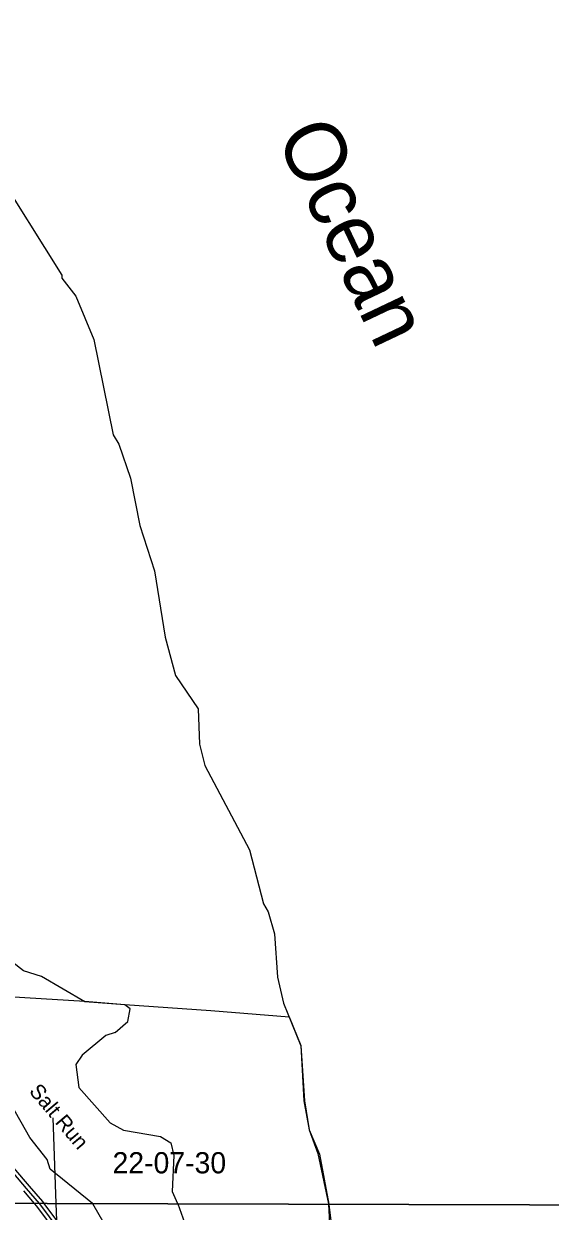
# Model space of a CAD drawing. Extents: x 418523 to 616617, y 1878279 to 2196743.
# Drawn here: x 567803 to 573384, y 2014588 to 2027177 of the extents above; entities that cross this region are included whole.
import ezdxf

# ---------------------------------------------------------------- set-up
doc = ezdxf.new("R2010")
doc.units = 0
for name, color, linetype in [('Level 1', 7, 'Continuous'), ('Level 2', 7, 'Continuous'), ('Level 22', 7, 'Continuous'), ('Level 23', 7, 'Continuous'), ('Level 41', 7, 'Continuous'), ('Level 5', 7, 'Continuous'), ('Level 63', 7, 'Continuous'), ('Level 8', 7, 'Continuous')]:
    doc.layers.add(name, color=color, linetype=linetype)

msp = doc.modelspace()

# ---------------------------------------------------------------- linework, layer by layer
at = {"layer": 'Level 1'}
for p, q in [((568147.359, 2014670.906), (568116.032, 2015578.165)), ((568168.027, 2014072.298), (568147.358, 2014670.906))]:
    msp.add_line(p, q, dxfattribs=at)
at = {"layer": 'Level 22'}
msp.add_line((567970, 2014671.386), (567833.569, 2014829.755), dxfattribs=at)
for points in [[(567833.569, 2014829.755), (567520.667, 2015193.443), (567071.802, 2015686.564)], [(568832.354, 2013265.078), (568650.204, 2013707.359), (568475.922, 2013991.431), (567973.269, 2014667.59), (567969.999, 2014671.386)]]:
    msp.add_lwpolyline(points, dxfattribs=at)
at = {"layer": 'Level 23'}
msp.add_line((567917.079, 2014671.529), (567803.262, 2014803.647), dxfattribs=at)
for points in [[(567863.891, 2014855.843), (567550.625, 2015219.956), (567100.77, 2015714.166)], [(568020.391, 2014671.25), (568004.514, 2014692.608), (567863.875, 2014855.862)], [(568762.205, 2013330.367), (568614.435, 2013689.168), (568442.757, 2013968.995), (567942.024, 2014642.571), (567917.078, 2014671.529)], [(568871.6, 2013274.826), (568685.973, 2013725.551), (568509.086, 2014013.866), (568020.39, 2014671.25)]]:
    msp.add_lwpolyline(points, dxfattribs=at)
at = {"layer": 'Level 5'}
for points in [[(567485.743, 2025657.717), (568207.32, 2024513.32), (568207.221, 2024479.969), (568356.658, 2024287.746), (568546.92, 2023828.628), (568752.074, 2022819.238), (568810.096, 2022719.006), (568933.966, 2022360.15), (569032.407, 2021859.64), (569189.23, 2021375.641), (569303.685, 2020674.996), (569410.725, 2020266.188), (569651.366, 2019915.283), (569666.834, 2019540.075), (569724.429, 2019314.801), (570196.735, 2018421.276), (570344.93, 2017845.605), (570394.682, 2017762.083), (570460.628, 2017528.439), (570492.467, 2017069.839), (570558.274, 2016794.513), (570740.205, 2016343.755), (570780.027, 2015760.082), (570829.034, 2015451.476), (570919.92, 2015201.091), (571034.933, 2014667.201), (571035.084, 2014663.096)], [(568773.287, 2016483.515), (568907.028, 2016599.799), (568932.496, 2016733.082), (568874.264, 2016774.962), (568449.214, 2016809.678), (567991.558, 2017077.919), (567800.022, 2017136.888), (567326.055, 2017505.231), (566943.988, 2017939.956), (566427.852, 2018166.705), (566344.748, 2018250.336), (566371.39, 2018750.447), (566288.485, 2018900.77), (566273.217, 2019325.989), (566223.624, 2019459.531), (566074.216, 2019668.425), (566058.461, 2019951.901), (565975.388, 2020035.521), (565775.353, 2020044.51)], [(568773.287, 2016483.515), (568673.155, 2016450.493), (568422.373, 2016242.875), (568355.353, 2016143.062), (568387.918, 2015901.216), (568720.163, 2015525.002), (568861.657, 2015449.512), (569253.238, 2015381.546), (569361.381, 2015314.496), (569394.305, 2015181.022), (569376.391, 2014797.614), (569434.355, 2014672.371), (569436.124, 2014667.421)], [(568530.422, 2014669.87), (568085.006, 2015035.213), (568051.984, 2015135.346), (567869.335, 2015369.358), (567670.405, 2015720.134)], [(568708.072, 2014366.276), (568533.993, 2014666.941), (568530.421, 2014669.87)], [(569436.123, 2014667.421), (569541.742, 2014371.906)], [(571035.083, 2014663.096), (571042.585, 2014458.766)]]:
    msp.add_lwpolyline(points, dxfattribs=at)
at = {"layer": 'Level 63'}
for points in [[(537381.015, 2014754.121), (576999.64, 2014646.963), (577097.813, 2060104.5), (537528.7, 2060211.986), (537381.015, 2014754.121)], [(537233.895, 1969297.112), (576901.845, 1969190.287), (576999.639, 2014646.963), (537381.014, 2014754.121), (537233.895, 1969297.112)]]:
    msp.add_lwpolyline(points, dxfattribs=at)
at = {"layer": 'Level 8'}
for points in [[(565850.22, 2018090.766), (565975.225, 2017959.765), (566267.237, 2017653.761), (566337.24, 2017552.76), (566517.251, 2017200.754), (566680.26, 2016922.75), (566730.263, 2016835.748), (566780.265, 2016757.746), (566814.266, 2016759.747), (566712.26, 2016920.75), (568450.304, 2016816.768), (568875.314, 2016781.772), (569786.336, 2016715.782), (570616.357, 2016647.791), (570741.365, 2016343.786), (570773.377, 2015759.772), (570830.384, 2015451.766), (570938.391, 2015192.761), (571035.971, 2014663.093)], [(571035.97, 2014663.093), (571036.402, 2014660.751), (571061.406, 2014459.746), (571094.408, 2014400.746), (571226.422, 2013758.732), (571391.436, 2013216.722), (571555.461, 2012040.698), (571580.462, 2012023.698), (571678.474, 2011465.686), (571703.475, 2011439.686), (571711.478, 2011298.683), (571736.479, 2011272.682), (571736.48, 2011181.681), (571909.499, 2010388.665), (571932.51, 2009763.651), (572158.53, 2008944.635), (571505.515, 2008933.627), (571504.515, 2008906.626), (571059.505, 2008911.621), (570866.5, 2008913.619)]]:
    msp.add_lwpolyline(points, dxfattribs=at)

# ---------------------------------------------------------------- texts
at = {"layer": 'Level 2'}
msp.add_text('22-07-30', height=225, dxfattribs=at).set_placement((568744.245, 2014989.981))
at = {"layer": 'Level 41'}
for s, height, rotation, p in [('Ocean', 640, 295.3966, (570470.854, 2025981.25)), ('Salt Run', 160, 310.1213972, (567852.075, 2015856.593))]:
    msp.add_text(s, height=height, rotation=rotation, dxfattribs=at).set_placement(p)

doc.saveas('drawing.dxf')
